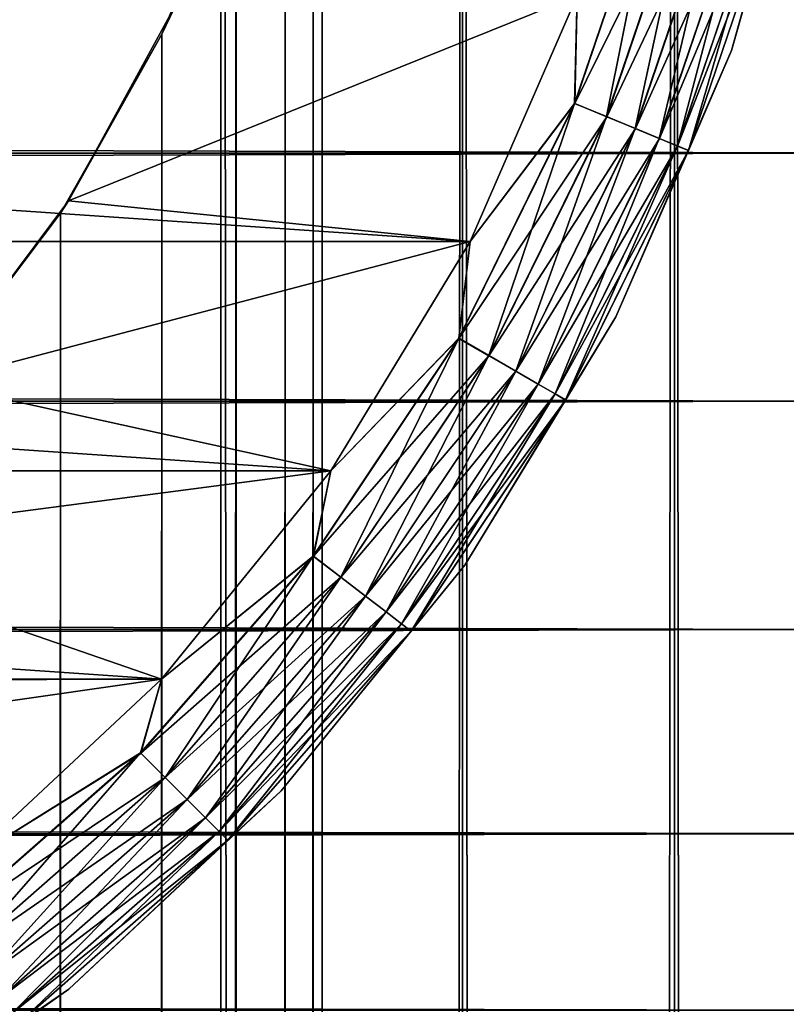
# Model space of a CAD drawing. Extents: x -265 to 265, y 0 to 1307.
# Tile 343 of 356: x 257.9 to 262.58, y 1269.82 to 1275.83. Entities that reach past the tile are written whole.
import ezdxf

# ---------------------------------------------------------------- set-up
doc = ezdxf.new("R2010")
doc.units = 0
doc.header["$LTSCALE"] = 81.481481
for name, color, linetype in [('119', 7, 'CONTINUOUS'), ('120', 7, 'CONTINUOUS'), ('126', 7, 'CONTINUOUS'), ('129', 7, 'CONTINUOUS'), ('130', 7, 'CONTINUOUS'), ('134', 7, 'CONTINUOUS'), ('138', 7, 'CONTINUOUS'), ('142', 7, 'CONTINUOUS'), ('4', 7, 'CONTINUOUS')]:
    doc.layers.add(name, color=color, linetype=linetype)

msp = doc.modelspace()

# ---------------------------------------------------------------- linework, layer by layer
at = {"layer": '119', "color": 7, "linetype": 'CONTINUOUS'}
for points in [[(257.5, 1, 12.9904), (259.1314, 1, 11.9003), (257.5, 1299, 12.9904), (257.5, 1, 12.9904)], [(257.5, 1299, 12.9904), (259.1314, 1, 11.9003), (259.1314, 1299, 11.9003), (257.5, 1299, 12.9904)], [(259.1314, 1, 11.9003), (260.6066, 1, 10.6066), (259.1314, 1299, 11.9003), (259.1314, 1, 11.9003)], [(259.1314, 1299, 11.9003), (260.6066, 1, 10.6066), (260.6066, 1299, 10.6066), (259.1314, 1299, 11.9003)], [(260.6066, 1, 10.6066), (261.9003, 1, 9.1314), (260.6066, 1299, 10.6066), (260.6066, 1, 10.6066)], [(260.6066, 1299, 10.6066), (261.9003, 1, 9.1314), (261.9003, 1299, 9.1314), (260.6066, 1299, 10.6066)], [(261.9003, 1, 9.1314), (262.9904, 1, 7.5), (261.9003, 1299, 9.1314), (261.9003, 1, 9.1314)], [(261.9003, 1299, 9.1314), (262.9904, 1, 7.5), (262.9904, 1299, 7.5), (261.9003, 1299, 9.1314)]]:
    msp.add_3dface(points, dxfattribs=at)
at = {"layer": '120', "color": 7, "linetype": 'CONTINUOUS'}
for points in [[(260.6066, 1299, -10.6066), (260.6066, 1, -10.6066), (259.75, 20, -11.399), (260.6066, 1299, -10.6066)], [(259.75, 1280, -11.399), (260.6066, 1299, -10.6066), (259.75, 20, -11.399), (259.75, 1280, -11.399)], [(261.9003, 1, -9.1314), (260.6066, 1, -10.6066), (261.9003, 1299, -9.1314), (261.9003, 1, -9.1314)], [(261.9003, 1299, -9.1314), (260.6066, 1, -10.6066), (260.6066, 1299, -10.6066), (261.9003, 1299, -9.1314)], [(262.9904, 1, -7.5), (261.9003, 1, -9.1314), (262.9904, 1299, -7.5), (262.9904, 1, -7.5)], [(262.9904, 1299, -7.5), (261.9003, 1, -9.1314), (261.9003, 1299, -9.1314), (262.9904, 1299, -7.5)], [(259.6951, 1278.9668, -11.4457), (259.75, 1280, -11.399), (259.6951, 21.0333, -11.4457), (259.6951, 1278.9668, -11.4457)], [(259.6951, 21.0333, -11.4457), (259.75, 1280, -11.399), (259.75, 20, -11.399), (259.6951, 21.0333, -11.4457)], [(259.525, 1277.9175, -11.5877), (259.6951, 1278.9668, -11.4457), (259.525, 22.0825, -11.5877), (259.525, 1277.9175, -11.5877)], [(259.525, 22.0825, -11.5877), (259.6951, 1278.9668, -11.4457), (259.6951, 21.0333, -11.4457), (259.525, 22.0825, -11.5877)], [(259.2244, 1276.842, -11.8284), (259.525, 1277.9175, -11.5877), (259.2244, 23.1581, -11.8284), (259.2244, 1276.842, -11.8284)], [(259.2244, 23.1581, -11.8284), (259.525, 1277.9175, -11.5877), (259.525, 22.0825, -11.5877), (259.2244, 23.1581, -11.8284)], [(258.7723, 1275.7446, -12.1674), (259.2244, 1276.842, -11.8284), (258.7723, 24.2554, -12.1674), (258.7723, 1275.7446, -12.1674)], [(258.7723, 24.2554, -12.1674), (259.2244, 1276.842, -11.8284), (259.2244, 23.1581, -11.8284), (258.7723, 24.2554, -12.1674)], [(258.1533, 1274.6534, -12.5906), (258.7723, 1275.7446, -12.1674), (258.1533, 25.3466, -12.5906), (258.1533, 1274.6534, -12.5906)], [(258.1533, 25.3466, -12.5906), (258.7723, 1275.7446, -12.1674), (258.7723, 24.2554, -12.1674), (258.1533, 25.3466, -12.5906)], [(257.3737, 1273.621, -13.0625), (258.1533, 1274.6534, -12.5906), (257.3737, 26.379, -13.0625), (257.3737, 1273.621, -13.0625)], [(257.3737, 26.379, -13.0625), (258.1533, 1274.6534, -12.5906), (258.1533, 25.3466, -12.5906), (257.3737, 26.379, -13.0625)]]:
    msp.add_3dface(points, dxfattribs=at)
at = {"layer": '126', "color": 7, "linetype": 'CONTINUOUS'}
for points in [[(259.2244, 1276.842, -11.8284), (258.7723, 1275.7446, -12.1674), (258.8689, 1275.9497, -25), (259.2244, 1276.842, -11.8284)], [(258.8689, 1275.9497, -25), (258.7723, 1275.7446, -12.1674), (258.2022, 1274.7288, -25), (258.8689, 1275.9497, -25)], [(258.7723, 1275.7446, -12.1674), (258.1533, 1274.6534, -12.5906), (258.2022, 1274.7288, -25), (258.7723, 1275.7446, -12.1674)], [(258.2022, 1274.7288, -25), (257.3737, 1273.621, -13.0625), (257.3686, 1273.6151, -25), (258.2022, 1274.7288, -25)], [(258.1533, 1274.6534, -12.5906), (257.3737, 1273.621, -13.0625), (258.2022, 1274.7288, -25), (258.1533, 1274.6534, -12.5906)]]:
    msp.add_3dface(points, dxfattribs=at)
at = {"layer": '129', "color": 7, "linetype": 'CONTINUOUS'}
for points in [[(258.8689, 1275.9497, -25), (258.2022, 1274.7288, -25), (261.3071, 1275.9814, -25), (258.8689, 1275.9497, -25)], [(261.3071, 1275.9814, -25), (258.2022, 1274.7288, -25), (260.6546, 1274.4792, -25), (261.3071, 1275.9814, -25)], [(258.2022, 1274.7288, -25), (257.3686, 1273.6151, -25), (260.6546, 1274.4792, -25), (258.2022, 1274.7288, -25)], [(260.6546, 1274.4792, -25), (257.3686, 1273.6151, -25), (259.8036, 1273.0798, -25), (260.6546, 1274.4792, -25)], [(257.3686, 1273.6151, -25), (256.3849, 1272.6314, -25), (259.8036, 1273.0798, -25), (257.3686, 1273.6151, -25)], [(259.8036, 1273.0798, -25), (256.3849, 1272.6314, -25), (258.77, 1271.8093, -25), (259.8036, 1273.0798, -25)], [(256.3849, 1272.6314, -25), (255.2712, 1271.7978, -25), (258.77, 1271.8093, -25), (256.3849, 1272.6314, -25)], [(255.2712, 1271.7978, -25), (254.0503, 1271.1311, -25), (258.77, 1271.8093, -25), (255.2712, 1271.7978, -25)], [(258.77, 1271.8093, -25), (254.0503, 1271.1311, -25), (257.573, 1270.6914, -25), (258.77, 1271.8093, -25)]]:
    msp.add_3dface(points, dxfattribs=at)
at = {"layer": '130', "color": 7, "linetype": 'CONTINUOUS'}
for points in [[(239.3454, 1274.4792, -75), (238.6929, 1275.9814, -75), (260.6546, 1274.4792, -75), (239.3454, 1274.4792, -75)], [(260.6546, 1274.4792, -75), (238.6929, 1275.9814, -75), (261.3071, 1275.9814, -75), (260.6546, 1274.4792, -75)], [(240.1964, 1273.0798, -75), (239.3454, 1274.4792, -75), (259.8036, 1273.0798, -75), (240.1964, 1273.0798, -75)], [(259.8036, 1273.0798, -75), (239.3454, 1274.4792, -75), (260.6546, 1274.4792, -75), (259.8036, 1273.0798, -75)], [(241.23, 1271.8093, -75), (240.1964, 1273.0798, -75), (258.77, 1271.8093, -75), (241.23, 1271.8093, -75)], [(258.77, 1271.8093, -75), (240.1964, 1273.0798, -75), (259.8036, 1273.0798, -75), (258.77, 1271.8093, -75)], [(257.573, 1270.6914, -75), (241.23, 1271.8093, -75), (258.77, 1271.8093, -75), (257.573, 1270.6914, -75)]]:
    msp.add_3dface(points, dxfattribs=at)
at = {"layer": '134', "color": 7, "linetype": 'CONTINUOUS'}
for points in [[(262.2494, 1275.6466, -74), (262.7281, 1277.3551, -74), (262.2494, 1275.6466, -26), (262.2494, 1275.6466, -74)], [(262.2494, 1275.6466, -26), (262.7281, 1277.3551, -74), (262.7281, 1277.3551, -26), (262.2494, 1275.6466, -26)], [(261.5425, 1274.0192, -74), (262.2494, 1275.6466, -74), (261.5425, 1274.0192, -26), (261.5425, 1274.0192, -74)], [(261.5425, 1274.0192, -26), (262.2494, 1275.6466, -74), (262.2494, 1275.6466, -26), (261.5425, 1274.0192, -26)], [(260.6206, 1272.5032, -74), (261.5425, 1274.0192, -74), (260.6206, 1272.5032, -26), (260.6206, 1272.5032, -74)], [(260.6206, 1272.5032, -26), (261.5425, 1274.0192, -74), (261.5425, 1274.0192, -26), (260.6206, 1272.5032, -26)], [(259.5009, 1271.1268, -74), (260.6206, 1272.5032, -74), (259.5009, 1271.1268, -26), (259.5009, 1271.1268, -74)], [(259.5009, 1271.1268, -26), (260.6206, 1272.5032, -74), (260.6206, 1272.5032, -26), (259.5009, 1271.1268, -26)], [(258.2041, 1269.9158, -74), (259.5009, 1271.1268, -74), (258.2041, 1269.9158, -26), (258.2041, 1269.9158, -74)], [(258.2041, 1269.9158, -26), (259.5009, 1271.1268, -74), (259.5009, 1271.1268, -26), (258.2041, 1269.9158, -26)], [(256.7546, 1268.8925, -74), (258.2041, 1269.9158, -74), (256.7546, 1268.8925, -26), (256.7546, 1268.8925, -74)], [(256.7546, 1268.8925, -26), (258.2041, 1269.9158, -74), (258.2041, 1269.9158, -26), (256.7546, 1268.8925, -26)]]:
    msp.add_3dface(points, dxfattribs=at)
at = {"layer": '138', "color": 7, "linetype": 'CONTINUOUS'}
for points in [[(262.7281, 1277.3551, -74), (262.2494, 1275.6466, -74), (262.5328, 1276.6418, -74.2225), (262.7281, 1277.3551, -74)], [(261.2911, 1275.3231, -74.9752), (261.3071, 1275.9814, -75), (261.805, 1276.8369, -74.9752), (261.2911, 1275.3231, -74.9752)], [(261.2911, 1275.3231, -74.9752), (261.805, 1276.8369, -74.9752), (261.4867, 1275.2421, -74.9014), (261.2911, 1275.3231, -74.9752)], [(261.4867, 1275.2421, -74.9014), (261.805, 1276.8369, -74.9752), (262.0094, 1276.7821, -74.9014), (261.4867, 1275.2421, -74.9014)], [(261.4867, 1275.2421, -74.9014), (262.0094, 1276.7821, -74.9014), (261.6621, 1275.1694, -74.7823), (261.4867, 1275.2421, -74.9014)], [(261.6621, 1275.1694, -74.7823), (262.0094, 1276.7821, -74.9014), (262.1928, 1276.7329, -74.7823), (261.6621, 1275.1694, -74.7823)], [(261.6621, 1275.1694, -74.7823), (262.1928, 1276.7329, -74.7823), (261.8086, 1275.1087, -74.6238), (261.6621, 1275.1694, -74.7823)], [(261.8086, 1275.1087, -74.6238), (262.1928, 1276.7329, -74.7823), (262.346, 1276.6919, -74.6238), (261.8086, 1275.1087, -74.6238)], [(261.8086, 1275.1087, -74.6238), (262.346, 1276.6919, -74.6238), (261.9189, 1275.0631, -74.4341), (261.8086, 1275.1087, -74.6238)], [(261.9189, 1275.0631, -74.4341), (262.346, 1276.6919, -74.6238), (262.4613, 1276.661, -74.4341), (261.9189, 1275.0631, -74.4341)], [(261.9189, 1275.0631, -74.4341), (262.4613, 1276.661, -74.4341), (261.9873, 1275.0347, -74.2225), (261.9189, 1275.0631, -74.4341)], [(261.9873, 1275.0347, -74.2225), (262.4613, 1276.661, -74.4341), (262.5328, 1276.6418, -74.2225), (261.9873, 1275.0347, -74.2225)], [(262.2494, 1275.6466, -74), (261.9873, 1275.0347, -74.2225), (262.5328, 1276.6418, -74.2225), (262.2494, 1275.6466, -74)], [(260.6546, 1274.4792, -75), (261.3071, 1275.9814, -75), (261.2911, 1275.3231, -74.9752), (260.6546, 1274.4792, -75)], [(262.2494, 1275.6466, -74), (261.5425, 1274.0192, -74), (261.9873, 1275.0347, -74.2225), (262.2494, 1275.6466, -74)], [(260.5841, 1273.8893, -74.9752), (260.6546, 1274.4792, -75), (261.2911, 1275.3231, -74.9752), (260.5841, 1273.8893, -74.9752)], [(260.5841, 1273.8893, -74.9752), (261.2911, 1275.3231, -74.9752), (260.7674, 1273.7835, -74.9014), (260.5841, 1273.8893, -74.9752)], [(260.7674, 1273.7835, -74.9014), (261.2911, 1275.3231, -74.9752), (261.4867, 1275.2421, -74.9014), (260.7674, 1273.7835, -74.9014)], [(260.7674, 1273.7835, -74.9014), (261.4867, 1275.2421, -74.9014), (260.9318, 1273.6885, -74.7823), (260.7674, 1273.7835, -74.9014)], [(260.9318, 1273.6885, -74.7823), (261.4867, 1275.2421, -74.9014), (261.6621, 1275.1694, -74.7823), (260.9318, 1273.6885, -74.7823)], [(260.9318, 1273.6885, -74.7823), (261.6621, 1275.1694, -74.7823), (261.0691, 1273.6092, -74.6238), (260.9318, 1273.6885, -74.7823)], [(261.0691, 1273.6092, -74.6238), (261.6621, 1275.1694, -74.7823), (261.8086, 1275.1087, -74.6238), (261.0691, 1273.6092, -74.6238)], [(261.0691, 1273.6092, -74.6238), (261.8086, 1275.1087, -74.6238), (261.1725, 1273.5496, -74.4341), (261.0691, 1273.6092, -74.6238)], [(261.1725, 1273.5496, -74.4341), (261.8086, 1275.1087, -74.6238), (261.9189, 1275.0631, -74.4341), (261.1725, 1273.5496, -74.4341)], [(261.1725, 1273.5496, -74.4341), (261.9189, 1275.0631, -74.4341), (261.2366, 1273.5125, -74.2225), (261.1725, 1273.5496, -74.4341)], [(261.2366, 1273.5125, -74.2225), (261.9189, 1275.0631, -74.4341), (261.9873, 1275.0347, -74.2225), (261.2366, 1273.5125, -74.2225)], [(261.5425, 1274.0192, -74), (261.2366, 1273.5125, -74.2225), (261.9873, 1275.0347, -74.2225), (261.5425, 1274.0192, -74)], [(259.8036, 1273.0798, -75), (260.6546, 1274.4792, -75), (260.5841, 1273.8893, -74.9752), (259.8036, 1273.0798, -75)], [(261.5425, 1274.0192, -74), (260.6206, 1272.5032, -74), (261.2366, 1273.5125, -74.2225), (261.5425, 1274.0192, -74)], [(259.6959, 1272.5601, -74.9752), (259.8036, 1273.0798, -75), (260.5841, 1273.8893, -74.9752), (259.6959, 1272.5601, -74.9752)], [(259.6959, 1272.5601, -74.9752), (260.5841, 1273.8893, -74.9752), (259.8638, 1272.4312, -74.9014), (259.6959, 1272.5601, -74.9752)], [(259.8638, 1272.4312, -74.9014), (260.5841, 1273.8893, -74.9752), (260.7674, 1273.7835, -74.9014), (259.8638, 1272.4312, -74.9014)], [(259.8638, 1272.4312, -74.9014), (260.7674, 1273.7835, -74.9014), (260.0145, 1272.3156, -74.7823), (259.8638, 1272.4312, -74.9014)], [(260.0145, 1272.3156, -74.7823), (260.7674, 1273.7835, -74.9014), (260.9318, 1273.6885, -74.7823), (260.0145, 1272.3156, -74.7823)], [(260.0145, 1272.3156, -74.7823), (260.9318, 1273.6885, -74.7823), (260.1403, 1272.2191, -74.6238), (260.0145, 1272.3156, -74.7823)], [(260.1403, 1272.2191, -74.6238), (260.9318, 1273.6885, -74.7823), (261.0691, 1273.6092, -74.6238), (260.1403, 1272.2191, -74.6238)], [(260.1403, 1272.2191, -74.6238), (261.0691, 1273.6092, -74.6238), (260.2349, 1272.1464, -74.4341), (260.1403, 1272.2191, -74.6238)], [(260.2349, 1272.1464, -74.4341), (261.0691, 1273.6092, -74.6238), (261.1725, 1273.5496, -74.4341), (260.2349, 1272.1464, -74.4341)], [(260.2349, 1272.1464, -74.4341), (261.1725, 1273.5496, -74.4341), (260.2937, 1272.1014, -74.2225), (260.2349, 1272.1464, -74.4341)], [(260.2937, 1272.1014, -74.2225), (261.1725, 1273.5496, -74.4341), (261.2366, 1273.5125, -74.2225), (260.2937, 1272.1014, -74.2225)], [(260.6206, 1272.5032, -74), (260.2937, 1272.1014, -74.2225), (261.2366, 1273.5125, -74.2225), (260.6206, 1272.5032, -74)], [(258.77, 1271.8093, -75), (259.8036, 1273.0798, -75), (259.6959, 1272.5601, -74.9752), (258.77, 1271.8093, -75)], [(258.6419, 1271.3581, -74.9752), (258.77, 1271.8093, -75), (259.6959, 1272.5601, -74.9752), (258.6419, 1271.3581, -74.9752)], [(258.6419, 1271.3581, -74.9752), (259.6959, 1272.5601, -74.9752), (258.7915, 1271.2085, -74.9014), (258.6419, 1271.3581, -74.9752)], [(258.7915, 1271.2085, -74.9014), (259.6959, 1272.5601, -74.9752), (259.8638, 1272.4312, -74.9014), (258.7915, 1271.2085, -74.9014)], [(260.6206, 1272.5032, -74), (259.5009, 1271.1268, -74), (260.2937, 1272.1014, -74.2225), (260.6206, 1272.5032, -74)], [(258.7915, 1271.2085, -74.9014), (259.8638, 1272.4312, -74.9014), (258.9258, 1271.0742, -74.7823), (258.7915, 1271.2085, -74.9014)], [(258.9258, 1271.0742, -74.7823), (259.8638, 1272.4312, -74.9014), (260.0145, 1272.3156, -74.7823), (258.9258, 1271.0742, -74.7823)], [(258.9258, 1271.0742, -74.7823), (260.0145, 1272.3156, -74.7823), (259.0379, 1270.9621, -74.6238), (258.9258, 1271.0742, -74.7823)], [(259.0379, 1270.9621, -74.6238), (260.0145, 1272.3156, -74.7823), (260.1403, 1272.2191, -74.6238), (259.0379, 1270.9621, -74.6238)], [(259.0379, 1270.9621, -74.6238), (260.1403, 1272.2191, -74.6238), (259.1223, 1270.8777, -74.4341), (259.0379, 1270.9621, -74.6238)], [(259.1223, 1270.8777, -74.4341), (260.1403, 1272.2191, -74.6238), (260.2349, 1272.1464, -74.4341), (259.1223, 1270.8777, -74.4341)], [(259.1223, 1270.8777, -74.4341), (260.2349, 1272.1464, -74.4341), (259.1747, 1270.8253, -74.2225), (259.1223, 1270.8777, -74.4341)], [(259.1747, 1270.8253, -74.2225), (260.2349, 1272.1464, -74.4341), (260.2937, 1272.1014, -74.2225), (259.1747, 1270.8253, -74.2225)], [(259.5009, 1271.1268, -74), (259.1747, 1270.8253, -74.2225), (260.2937, 1272.1014, -74.2225), (259.5009, 1271.1268, -74)], [(257.573, 1270.6914, -75), (258.77, 1271.8093, -75), (258.6419, 1271.3581, -74.9752), (257.573, 1270.6914, -75)], [(257.4399, 1270.3041, -74.9752), (257.573, 1270.6914, -75), (258.6419, 1271.3581, -74.9752), (257.4399, 1270.3041, -74.9752)], [(257.4399, 1270.3041, -74.9752), (258.6419, 1271.3581, -74.9752), (257.5688, 1270.1362, -74.9014), (257.4399, 1270.3041, -74.9752)], [(257.5688, 1270.1362, -74.9014), (258.6419, 1271.3581, -74.9752), (258.7915, 1271.2085, -74.9014), (257.5688, 1270.1362, -74.9014)], [(257.5688, 1270.1362, -74.9014), (258.7915, 1271.2085, -74.9014), (257.6844, 1269.9855, -74.7823), (257.5688, 1270.1362, -74.9014)], [(257.6844, 1269.9855, -74.7823), (258.7915, 1271.2085, -74.9014), (258.9258, 1271.0742, -74.7823), (257.6844, 1269.9855, -74.7823)], [(259.5009, 1271.1268, -74), (258.2041, 1269.9158, -74), (259.1747, 1270.8253, -74.2225), (259.5009, 1271.1268, -74)], [(257.6844, 1269.9855, -74.7823), (258.9258, 1271.0742, -74.7823), (257.7809, 1269.8597, -74.6238), (257.6844, 1269.9855, -74.7823)], [(257.7809, 1269.8597, -74.6238), (258.9258, 1271.0742, -74.7823), (259.0379, 1270.9621, -74.6238), (257.7809, 1269.8597, -74.6238)], [(257.7809, 1269.8597, -74.6238), (259.0379, 1270.9621, -74.6238), (257.8536, 1269.7651, -74.4341), (257.7809, 1269.8597, -74.6238)], [(257.8536, 1269.7651, -74.4341), (259.0379, 1270.9621, -74.6238), (259.1223, 1270.8777, -74.4341), (257.8536, 1269.7651, -74.4341)], [(257.8536, 1269.7651, -74.4341), (259.1223, 1270.8777, -74.4341), (257.8986, 1269.7063, -74.2225), (257.8536, 1269.7651, -74.4341)], [(257.8986, 1269.7063, -74.2225), (259.1223, 1270.8777, -74.4341), (259.1747, 1270.8253, -74.2225), (257.8986, 1269.7063, -74.2225)], [(258.2041, 1269.9158, -74), (257.8986, 1269.7063, -74.2225), (259.1747, 1270.8253, -74.2225), (258.2041, 1269.9158, -74)], [(258.2041, 1269.9158, -74), (256.7546, 1268.8925, -74), (257.8986, 1269.7063, -74.2225), (258.2041, 1269.9158, -74)]]:
    msp.add_3dface(points, dxfattribs=at)
at = {"layer": '142', "color": 7, "linetype": 'CONTINUOUS'}
for points in [[(262.2494, 1275.6466, -26), (262.7281, 1277.3551, -26), (262.5331, 1276.6418, -25.7786), (262.2494, 1275.6466, -26)], [(261.806, 1276.8366, -25.0251), (261.3071, 1275.9814, -25), (261.2921, 1275.3226, -25.0251), (261.806, 1276.8366, -25.0251)], [(261.806, 1276.8366, -25.0251), (261.2921, 1275.3226, -25.0251), (262.0104, 1276.7818, -25.0991), (261.806, 1276.8366, -25.0251)], [(262.0104, 1276.7818, -25.0991), (261.2921, 1275.3226, -25.0251), (261.4876, 1275.2417, -25.0991), (262.0104, 1276.7818, -25.0991)], [(262.0104, 1276.7818, -25.0991), (261.4876, 1275.2417, -25.0991), (262.1937, 1276.7327, -25.2184), (262.0104, 1276.7818, -25.0991)], [(262.1937, 1276.7327, -25.2184), (261.4876, 1275.2417, -25.0991), (261.6629, 1275.1691, -25.2184), (262.1937, 1276.7327, -25.2184)], [(262.1937, 1276.7327, -25.2184), (261.6629, 1275.1691, -25.2184), (262.3467, 1276.6917, -25.377), (262.1937, 1276.7327, -25.2184)], [(262.3467, 1276.6917, -25.377), (261.6629, 1275.1691, -25.2184), (261.8093, 1275.1084, -25.377), (262.3467, 1276.6917, -25.377)], [(262.3467, 1276.6917, -25.377), (261.8093, 1275.1084, -25.377), (262.4618, 1276.6609, -25.5669), (262.3467, 1276.6917, -25.377)], [(262.4618, 1276.6609, -25.5669), (261.8093, 1275.1084, -25.377), (261.9193, 1275.0629, -25.5669), (262.4618, 1276.6609, -25.5669)], [(262.4618, 1276.6609, -25.5669), (261.9193, 1275.0629, -25.5669), (262.5331, 1276.6418, -25.7786), (262.4618, 1276.6609, -25.5669)], [(262.5331, 1276.6418, -25.7786), (261.9193, 1275.0629, -25.5669), (261.9875, 1275.0346, -25.7786), (262.5331, 1276.6418, -25.7786)], [(262.2494, 1275.6466, -26), (262.5331, 1276.6418, -25.7786), (261.9875, 1275.0346, -25.7786), (262.2494, 1275.6466, -26)], [(261.3071, 1275.9814, -25), (260.6546, 1274.4792, -25), (261.2921, 1275.3226, -25.0251), (261.3071, 1275.9814, -25)], [(261.5425, 1274.0192, -26), (262.2494, 1275.6466, -26), (261.9875, 1275.0346, -25.7786), (261.5425, 1274.0192, -26)], [(261.2921, 1275.3226, -25.0251), (260.6546, 1274.4792, -25), (260.585, 1273.8887, -25.0251), (261.2921, 1275.3226, -25.0251)], [(261.2921, 1275.3226, -25.0251), (260.585, 1273.8887, -25.0251), (261.4876, 1275.2417, -25.0991), (261.2921, 1275.3226, -25.0251)], [(261.4876, 1275.2417, -25.0991), (260.585, 1273.8887, -25.0251), (260.7682, 1273.783, -25.0991), (261.4876, 1275.2417, -25.0991)], [(261.4876, 1275.2417, -25.0991), (260.7682, 1273.783, -25.0991), (261.6629, 1275.1691, -25.2184), (261.4876, 1275.2417, -25.0991)], [(261.6629, 1275.1691, -25.2184), (260.7682, 1273.783, -25.0991), (260.9326, 1273.6881, -25.2184), (261.6629, 1275.1691, -25.2184)], [(261.6629, 1275.1691, -25.2184), (260.9326, 1273.6881, -25.2184), (261.8093, 1275.1084, -25.377), (261.6629, 1275.1691, -25.2184)], [(261.8093, 1275.1084, -25.377), (260.9326, 1273.6881, -25.2184), (261.0698, 1273.6089, -25.377), (261.8093, 1275.1084, -25.377)], [(261.8093, 1275.1084, -25.377), (261.0698, 1273.6089, -25.377), (261.9193, 1275.0629, -25.5669), (261.8093, 1275.1084, -25.377)], [(261.9193, 1275.0629, -25.5669), (261.0698, 1273.6089, -25.377), (261.1729, 1273.5493, -25.5669), (261.9193, 1275.0629, -25.5669)], [(261.9193, 1275.0629, -25.5669), (261.1729, 1273.5493, -25.5669), (261.9875, 1275.0346, -25.7786), (261.9193, 1275.0629, -25.5669)], [(261.9875, 1275.0346, -25.7786), (261.1729, 1273.5493, -25.5669), (261.2368, 1273.5124, -25.7786), (261.9875, 1275.0346, -25.7786)], [(261.5425, 1274.0192, -26), (261.9875, 1275.0346, -25.7786), (261.2368, 1273.5124, -25.7786), (261.5425, 1274.0192, -26)], [(260.6546, 1274.4792, -25), (259.8036, 1273.0798, -25), (260.585, 1273.8887, -25.0251), (260.6546, 1274.4792, -25)], [(260.6206, 1272.5032, -26), (261.5425, 1274.0192, -26), (261.2368, 1273.5124, -25.7786), (260.6206, 1272.5032, -26)], [(260.585, 1273.8887, -25.0251), (259.8036, 1273.0798, -25), (259.6968, 1272.5594, -25.0251), (260.585, 1273.8887, -25.0251)], [(260.585, 1273.8887, -25.0251), (259.6968, 1272.5594, -25.0251), (260.7682, 1273.783, -25.0991), (260.585, 1273.8887, -25.0251)], [(260.7682, 1273.783, -25.0991), (259.6968, 1272.5594, -25.0251), (259.8646, 1272.4306, -25.0991), (260.7682, 1273.783, -25.0991)], [(260.7682, 1273.783, -25.0991), (259.8646, 1272.4306, -25.0991), (260.9326, 1273.6881, -25.2184), (260.7682, 1273.783, -25.0991)], [(260.9326, 1273.6881, -25.2184), (259.8646, 1272.4306, -25.0991), (260.0152, 1272.3151, -25.2184), (260.9326, 1273.6881, -25.2184)], [(260.9326, 1273.6881, -25.2184), (260.0152, 1272.3151, -25.2184), (261.0698, 1273.6089, -25.377), (260.9326, 1273.6881, -25.2184)], [(261.0698, 1273.6089, -25.377), (260.0152, 1272.3151, -25.2184), (260.1408, 1272.2187, -25.377), (261.0698, 1273.6089, -25.377)], [(261.0698, 1273.6089, -25.377), (260.1408, 1272.2187, -25.377), (261.1729, 1273.5493, -25.5669), (261.0698, 1273.6089, -25.377)], [(261.1729, 1273.5493, -25.5669), (260.1408, 1272.2187, -25.377), (260.2353, 1272.1462, -25.5669), (261.1729, 1273.5493, -25.5669)], [(261.1729, 1273.5493, -25.5669), (260.2353, 1272.1462, -25.5669), (261.2368, 1273.5124, -25.7786), (261.1729, 1273.5493, -25.5669)], [(261.2368, 1273.5124, -25.7786), (260.2353, 1272.1462, -25.5669), (260.2939, 1272.1012, -25.7786), (261.2368, 1273.5124, -25.7786)], [(260.6206, 1272.5032, -26), (261.2368, 1273.5124, -25.7786), (260.2939, 1272.1012, -25.7786), (260.6206, 1272.5032, -26)], [(259.8036, 1273.0798, -25), (258.77, 1271.8093, -25), (259.6968, 1272.5594, -25.0251), (259.8036, 1273.0798, -25)], [(259.6968, 1272.5594, -25.0251), (258.77, 1271.8093, -25), (258.6426, 1271.3574, -25.0251), (259.6968, 1272.5594, -25.0251)], [(259.6968, 1272.5594, -25.0251), (258.6426, 1271.3574, -25.0251), (259.8646, 1272.4306, -25.0991), (259.6968, 1272.5594, -25.0251)], [(259.5009, 1271.1268, -26), (260.6206, 1272.5032, -26), (260.2939, 1272.1012, -25.7786), (259.5009, 1271.1268, -26)], [(259.8646, 1272.4306, -25.0991), (258.6426, 1271.3574, -25.0251), (258.7922, 1271.2078, -25.0991), (259.8646, 1272.4306, -25.0991)], [(259.8646, 1272.4306, -25.0991), (258.7922, 1271.2078, -25.0991), (260.0152, 1272.3151, -25.2184), (259.8646, 1272.4306, -25.0991)], [(260.0152, 1272.3151, -25.2184), (258.7922, 1271.2078, -25.0991), (258.9264, 1271.0736, -25.2184), (260.0152, 1272.3151, -25.2184)], [(260.0152, 1272.3151, -25.2184), (258.9264, 1271.0736, -25.2184), (260.1408, 1272.2187, -25.377), (260.0152, 1272.3151, -25.2184)], [(260.1408, 1272.2187, -25.377), (258.9264, 1271.0736, -25.2184), (259.0384, 1270.9616, -25.377), (260.1408, 1272.2187, -25.377)], [(260.1408, 1272.2187, -25.377), (259.0384, 1270.9616, -25.377), (260.2353, 1272.1462, -25.5669), (260.1408, 1272.2187, -25.377)], [(260.2353, 1272.1462, -25.5669), (259.0384, 1270.9616, -25.377), (259.1226, 1270.8774, -25.5669), (260.2353, 1272.1462, -25.5669)], [(260.2353, 1272.1462, -25.5669), (259.1226, 1270.8774, -25.5669), (260.2939, 1272.1012, -25.7786), (260.2353, 1272.1462, -25.5669)], [(260.2939, 1272.1012, -25.7786), (259.1226, 1270.8774, -25.5669), (259.1748, 1270.8252, -25.7786), (260.2939, 1272.1012, -25.7786)], [(259.5009, 1271.1268, -26), (260.2939, 1272.1012, -25.7786), (259.1748, 1270.8252, -25.7786), (259.5009, 1271.1268, -26)], [(258.77, 1271.8093, -25), (257.573, 1270.6914, -25), (258.6426, 1271.3574, -25.0251), (258.77, 1271.8093, -25)], [(258.6426, 1271.3574, -25.0251), (257.573, 1270.6914, -25), (257.4406, 1270.3032, -25.0251), (258.6426, 1271.3574, -25.0251)], [(258.6426, 1271.3574, -25.0251), (257.4406, 1270.3032, -25.0251), (258.7922, 1271.2078, -25.0991), (258.6426, 1271.3574, -25.0251)], [(258.7922, 1271.2078, -25.0991), (257.4406, 1270.3032, -25.0251), (257.5694, 1270.1354, -25.0991), (258.7922, 1271.2078, -25.0991)], [(258.7922, 1271.2078, -25.0991), (257.5694, 1270.1354, -25.0991), (258.9264, 1271.0736, -25.2184), (258.7922, 1271.2078, -25.0991)], [(258.2041, 1269.9158, -26), (259.5009, 1271.1268, -26), (259.1748, 1270.8252, -25.7786), (258.2041, 1269.9158, -26)], [(258.9264, 1271.0736, -25.2184), (257.5694, 1270.1354, -25.0991), (257.6849, 1269.9848, -25.2184), (258.9264, 1271.0736, -25.2184)], [(258.9264, 1271.0736, -25.2184), (257.6849, 1269.9848, -25.2184), (259.0384, 1270.9616, -25.377), (258.9264, 1271.0736, -25.2184)], [(259.0384, 1270.9616, -25.377), (257.6849, 1269.9848, -25.2184), (257.7813, 1269.8592, -25.377), (259.0384, 1270.9616, -25.377)], [(259.0384, 1270.9616, -25.377), (257.7813, 1269.8592, -25.377), (259.1226, 1270.8774, -25.5669), (259.0384, 1270.9616, -25.377)], [(259.1226, 1270.8774, -25.5669), (257.7813, 1269.8592, -25.377), (257.8538, 1269.7647, -25.5669), (259.1226, 1270.8774, -25.5669)], [(259.1226, 1270.8774, -25.5669), (257.8538, 1269.7647, -25.5669), (259.1748, 1270.8252, -25.7786), (259.1226, 1270.8774, -25.5669)], [(259.1748, 1270.8252, -25.7786), (257.8538, 1269.7647, -25.5669), (257.8988, 1269.7061, -25.7786), (259.1748, 1270.8252, -25.7786)], [(258.2041, 1269.9158, -26), (259.1748, 1270.8252, -25.7786), (257.8988, 1269.7061, -25.7786), (258.2041, 1269.9158, -26)], [(256.7546, 1268.8925, -26), (258.2041, 1269.9158, -26), (257.8988, 1269.7061, -25.7786), (256.7546, 1268.8925, -26)]]:
    msp.add_3dface(points, dxfattribs=at)
at = {"layer": '4', "color": 7, "linetype": 'CONTINUOUS'}
for points in [[(-263, 1275.02, 16.0349), (-263, 1276.6275, 15.4635), (263, 1275.02, 16.0349), (-263, 1275.02, 16.0349)], [(263, 1275.02, 16.0349), (-263, 1276.6275, 15.4635), (263, 1276.6275, 15.4635), (263, 1275.02, 16.0349)], [(-263, 1276.6275, 39.5365), (-263, 1275.02, 38.9651), (263, 1276.6275, 39.5365), (-263, 1276.6275, 39.5365)], [(263, 1276.6275, 39.5365), (-263, 1275.02, 38.9651), (263, 1275.02, 38.9651), (263, 1276.6275, 39.5365)], [(-263, 1273.5052, 16.8198), (-263, 1275.02, 16.0349), (263, 1273.5052, 16.8198), (-263, 1273.5052, 16.8198)], [(263, 1273.5052, 16.8198), (-263, 1275.02, 16.0349), (263, 1275.02, 16.0349), (263, 1273.5052, 16.8198)], [(-263, 1275.02, 38.9651), (-263, 1273.5052, 38.1802), (263, 1275.02, 38.9651), (-263, 1275.02, 38.9651)], [(263, 1275.02, 38.9651), (-263, 1273.5052, 38.1802), (263, 1273.5052, 38.1802), (263, 1275.02, 38.9651)], [(-263, 1272.1114, 17.8036), (-263, 1273.5052, 16.8198), (263, 1272.1114, 17.8036), (-263, 1272.1114, 17.8036)], [(263, 1272.1114, 17.8036), (-263, 1273.5052, 16.8198), (263, 1273.5052, 16.8198), (263, 1272.1114, 17.8036)], [(-263, 1273.5052, 38.1802), (-263, 1272.1114, 37.1964), (263, 1273.5052, 38.1802), (-263, 1273.5052, 38.1802)], [(263, 1273.5052, 38.1802), (-263, 1272.1114, 37.1964), (263, 1272.1114, 37.1964), (263, 1273.5052, 38.1802)], [(-263, 1270.8646, 18.9681), (-263, 1272.1114, 17.8036), (263, 1270.8646, 18.9681), (-263, 1270.8646, 18.9681)], [(263, 1270.8646, 18.9681), (-263, 1272.1114, 17.8036), (263, 1272.1114, 17.8036), (263, 1270.8646, 18.9681)], [(-263, 1272.1114, 37.1964), (-263, 1270.8646, 36.0319), (263, 1272.1114, 37.1964), (-263, 1272.1114, 37.1964)], [(263, 1272.1114, 37.1964), (-263, 1270.8646, 36.0319), (263, 1270.8646, 36.0319), (263, 1272.1114, 37.1964)], [(-263, 1269.7879, 20.2915), (-263, 1270.8646, 18.9681), (263, 1269.7879, 20.2915), (-263, 1269.7879, 20.2915)], [(263, 1269.7879, 20.2915), (-263, 1270.8646, 18.9681), (263, 1270.8646, 18.9681), (263, 1269.7879, 20.2915)], [(-263, 1270.8646, 36.0319), (-263, 1269.7879, 34.7085), (263, 1270.8646, 36.0319), (-263, 1270.8646, 36.0319)], [(263, 1270.8646, 36.0319), (-263, 1269.7879, 34.7085), (263, 1269.7879, 34.7085), (263, 1270.8646, 36.0319)]]:
    msp.add_3dface(points, dxfattribs=at)

doc.saveas('drawing.dxf')
